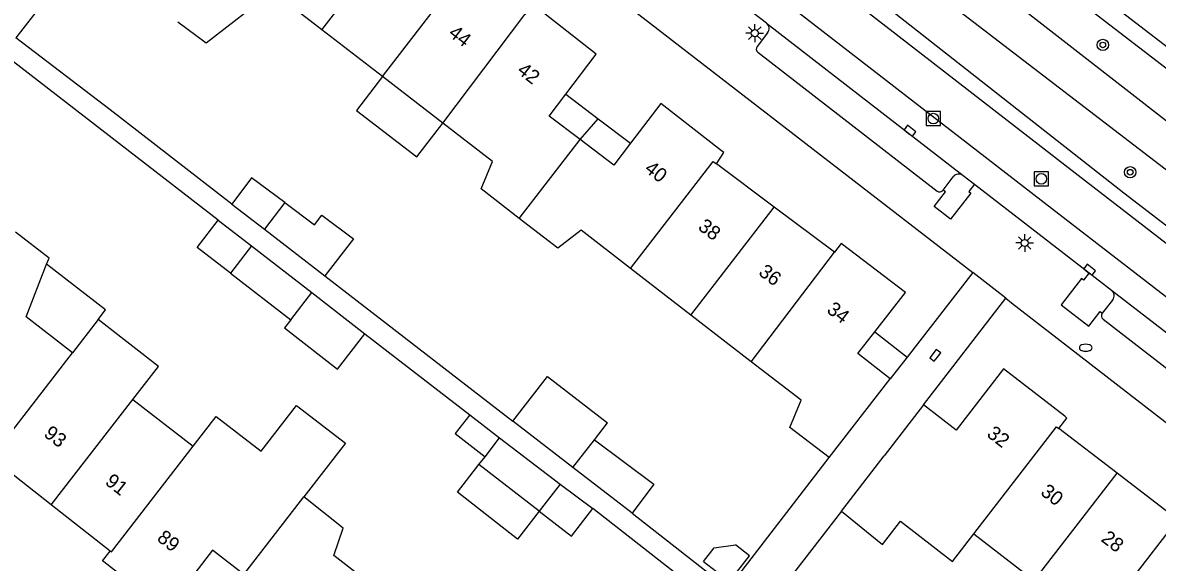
# Model space of a CAD drawing. Extents: x 128000 to 131008, y 398996 to 402500.
# Drawn here: x 128350.2 to 128430.5, y 400019.2 to 400057.4 of the extents above; entities that cross this region are included whole.
import ezdxf

# ---------------------------------------------------------------- set-up
doc = ezdxf.new("R2010")
doc.units = 0
for name, color, linetype in [('gg-afsc-erfafscheiding', 7, 'Continuous'), ('gg-afsc-muur', 7, 'Continuous'), ('gg-anno-huisnummerreeks BGT', 7, 'Continuous'), ('gg-bbg-gedigitaliseerde bebouwing', 7, 'Continuous'), ('gg-bbg-gedigitaliseerde bijgebouw', 7, 'Continuous'), ('gg-bbg-hoofdgebouw', 7, 'Continuous'), ('gg-bbg-luifel en loopbrug', 7, 'Continuous'), ('gg-bbg-onder overbouw', 7, 'Continuous'), ('gg-bbg-pand overbouw', 7, 'Continuous'), ('gg-bbg-tussenscheiding', 7, 'Continuous'), ('gg-knt-verharding', 7, 'Continuous'), ('gg-knt-verharding nz', 7, 'Continuous'), ('gt-grn-groengrens', 7, 'Continuous'), ('gt-grn-weggrens', 7, 'Continuous'), ('gt-symb-boom', 7, 'Continuous'), ('gt-symb-brandkraan', 7, 'Continuous'), ('gt-symb-kolk', 7, 'Continuous'), ('gt-symb-lichtmast', 7, 'Continuous'), ('gt-symb-rioolschacht', 7, 'Continuous')]:
    doc.layers.add(name, color=color, linetype=linetype)

# ---------------------------------------------------------------- blocks, each defined once
blk = doc.blocks.new('gt0-LMAST')
at = {"layer": 'gt-symb-lichtmast'}
for p, q in [((-0.182, 0.173), (-0.447, 0.438)), ((-0.005, 0.246), (-0.005, 0.621)), ((0.172, 0.173), (0.437, 0.438)), ((-0.255, -0.004), (-0.63, -0.004)), ((-0.182, -0.181), (-0.447, -0.446)), ((-0.005, -0.254), (-0.005, -0.629)), ((0.437, -0.446), (0.172, -0.181)), ((0.245, -0.004), (0.62, -0.004))]:
    blk.add_line(p, q, dxfattribs=at)
blk.add_circle((-0.005, -0.004), 0.25, dxfattribs=at)
blk = doc.blocks.new('gt0-BOOM')
at = {"layer": 'gt-symb-boom'}
for radius in [0.4, 0.2]:
    blk.add_circle((0, 0), radius, dxfattribs=at)
blk = doc.blocks.new('gt0-KOLK')
at = {"layer": 'gt-symb-kolk'}
blk.add_lwpolyline([(0, 0), (0.375, 0), (0.375, 0.4), (-0.375, 0.4), (-0.375, 0), (0, 0)], dxfattribs=at)
blk = doc.blocks.new('gt0-RS')
at = {"layer": 'gt-symb-rioolschacht'}
blk.add_lwpolyline([(-0.5, -0.5), (0.5, -0.5), (0.5, 0.5), (-0.5, 0.5)], close=True, dxfattribs=at)
blk.add_circle((0, 0), 0.375, dxfattribs=at)
blk = doc.blocks.new('gt0-BR')
at = {"layer": 'gt-symb-brandkraan'}
for centre, radius, start, end in [((-0.244, 0), 0.206, 107.56694, 252.43307), ((0.599, -2.664), 3, 106.89205, 107.56694), ((0, -0.691), 0.938, 73.10799, 106.89205), ((-0.599, -2.664), 3, 72.43309, 73.10799), ((0.244, 0), 0.206, 287.56695, 72.43309), ((0.599, 2.664), 3, 252.43307, 253.10797), ((0, 0.691), 0.938, 253.10797, 286.89206), ((-0.599, 2.664), 3, 286.89206, 287.56695)]:
    blk.add_arc(centre, radius, start, end, dxfattribs=at)

msp = doc.modelspace()

# ---------------------------------------------------------------- linework, layer by layer
at = {"layer": 'gg-afsc-erfafscheiding'}
for p, q in [((128363.996, 400043.377), (128348.782, 400055.144)), ((128371.53, 400039.447), (128384.848, 400029.159)), ((128374.374, 400035.352), (128381.792, 400029.614)), ((128400.102, 400017.349), (128407.238, 400026.599)), ((128399.175, 400016.225), (128390.514, 400022.982)), ((128393.287, 400022.653), (128400.102, 400017.349))]:
    msp.add_line(p, q, dxfattribs=at)
msp.add_lwpolyline([(128364.957, 400044.531), (128356.344, 400051.191), (128349.67, 400056.292)], dxfattribs=at)
at = {"layer": 'gg-afsc-muur'}
msp.add_line((128408.095, 400022.813), (128402.69, 400015.836), dxfattribs=at)
at = {"layer": 'gg-bbg-gedigitaliseerde bebouwing'}
for p, q in [((128375.609, 400053.547), (128371.336, 400056.847)), ((128379.881, 400050.246), (128375.609, 400053.547)), ((128397.448, 400036.675), (128393.175, 400039.976)), ((128355.491, 400036.355), (128353.676, 400034.011)), ((128401.72, 400033.374), (128397.448, 400036.675)), ((128357.943, 400030.703), (128362.209, 400027.394)), ((128417.478, 400021.205), (128421.748, 400017.898))]:
    msp.add_line(p, q, dxfattribs=at)
for points in [[(128371.336, 400056.847), (128367.83, 400059.556), (128363.143, 400055.912), (128361.14, 400057.394)], [(128385.292, 400043.513), (128382.596, 400045.596), (128383.396, 400047.531), (128379.881, 400050.246)], [(128393.175, 400039.976), (128389.687, 400042.67), (128388.017, 400041.408), (128385.292, 400043.513)], [(128351.85, 400040.269), (128352.02, 400040.709), (128349.655, 400042.543)], [(128353.676, 400034.011), (128350.41, 400036.544), (128351.85, 400040.269)], [(128357.943, 400030.703), (128359.757, 400033.047), (128355.491, 400036.355)], [(128407.238, 400026.599), (128404.445, 400028.716), (128405.245, 400030.651), (128401.72, 400033.374)], [(128362.209, 400027.394), (128363.841, 400029.504), (128367.028, 400027.039), (128369.536, 400030.283), (128372.993, 400027.609), (128370.052, 400023.806)], [(128375.484, 400017.099), (128372.166, 400019.675), (128372.835, 400021.611), (128370.052, 400023.806)], [(128411.015, 400020.453), (128412.29, 400022.101), (128415.969, 400019.255), (128417.478, 400021.205)]]:
    msp.add_lwpolyline(points, dxfattribs=at)
at = {"layer": 'gg-bbg-gedigitaliseerde bijgebouw'}
for p, q in [((128364.957, 400044.531), (128367.259, 400042.75)), ((128363.996, 400043.377), (128366.341, 400041.564)), ((128367.259, 400042.75), (128371.53, 400039.447)), ((128366.341, 400041.564), (128370.612, 400038.261)), ((128364.854, 400039.641), (128369.125, 400036.338)), ((128369.125, 400036.338), (128370.612, 400038.261)), ((128389.1, 400025.881), (128384.848, 400029.159)), ((128390.631, 400027.861), (128391.549, 400029.048)), ((128382.878, 400026.658), (128383.903, 400027.982)), ((128383.903, 400027.982), (128388.199, 400024.716)), ((128382.444, 400026.096), (128382.878, 400026.658)), ((128386.713, 400022.795), (128382.444, 400026.096)), ((128393.287, 400022.653), (128389.1, 400025.881)), ((128388.199, 400024.716), (128390.514, 400022.982))]:
    msp.add_line(p, q, dxfattribs=at)
for points in [[(128347.3, 400062.052), (128351.57, 400058.748), (128349.67, 400056.292)], [(128368.711, 400044.627), (128366.354, 400046.394), (128364.957, 400044.531)], [(128368.711, 400044.627), (128370.812, 400043.052), (128371.328, 400043.74), (128373.557, 400042.069), (128371.53, 400039.447)], [(128364.854, 400039.641), (128362.509, 400041.454), (128363.996, 400043.377)], [(128384.848, 400029.159), (128387.288, 400032.329), (128391.549, 400029.048)], [(128390.631, 400027.861), (128394.831, 400024.713), (128393.287, 400022.653)], [(128386.713, 400022.795), (128389.001, 400021.026), (128390.514, 400022.982)], [(128398.339, 400019.242), (128399.087, 400020.204), (128400.61, 400020.411)], [(128398.339, 400019.242), (128400.167, 400017.819), (128401.59, 400019.648), (128400.61, 400020.411)]]:
    msp.add_lwpolyline(points, dxfattribs=at)
at = {"layer": 'gg-bbg-hoofdgebouw'}
for p, q in [((128403.349, 400044.306), (128399.26, 400047.371)), ((128407.6, 400041.121), (128403.349, 400044.306)), ((128423.903, 400029.513), (128419.56, 400032.871)), ((128407.238, 400026.599), (128411.56, 400032.171)), ((128413.912, 400030.324), (128411.115, 400026.724)), ((128427.613, 400025.483), (128423.49, 400028.651)), ((128352.177, 400023.247), (128348.11, 400026.431)), ((128408.095, 400022.813), (128411.115, 400026.724)), ((128356.35, 400019.981), (128352.177, 400023.247)), ((128408.095, 400022.813), (128411.015, 400020.453))]:
    msp.add_line(p, q, dxfattribs=at)
for points in [[(128388.592, 400052.302), (128390.75, 400055.131), (128386.26, 400058.641), (128385.7, 400057.931)], [(128399.61, 400048.296), (128395.31, 400051.651), (128393.163, 400048.827)], [(128399.26, 400047.371), (128399.77, 400048.171), (128399.61, 400048.296)], [(128410.461, 400035.487), (128412.63, 400038.261), (128408.09, 400041.741), (128407.6, 400041.121)], [(128419.56, 400032.871), (128416.214, 400028.544), (128413.912, 400030.324)], [(128423.49, 400028.651), (128424.06, 400029.391), (128423.903, 400029.513)], [(128432.44, 400022.899), (128432.36, 400022.961), (128431.82, 400022.251), (128427.613, 400025.483)], [(128355.888, 400019.22), (128355.81, 400019.281), (128356.35, 400019.981)], [(128365.814, 400018.326), (128363.58, 400020.041), (128360.31, 400015.781), (128355.888, 400019.22)]]:
    msp.add_lwpolyline(points, dxfattribs=at)
at = {"layer": 'gg-bbg-luifel en loopbrug'}
for p, q in [((128370.612, 400038.261), (128374.374, 400035.352)), ((128381.792, 400029.614), (128383.903, 400027.982))]:
    msp.add_line(p, q, dxfattribs=at)
for points in [[(128375.609, 400053.547), (128373.769, 400051.157), (128378.046, 400047.863), (128379.881, 400050.246)], [(128355.491, 400036.355), (128356.019, 400037.036), (128351.85, 400040.269)], [(128369.125, 400036.338), (128368.68, 400035.765), (128372.432, 400032.851), (128374.374, 400035.352)], [(128381.792, 400029.614), (128380.769, 400028.296), (128382.878, 400026.658)], [(128386.713, 400022.795), (128385.176, 400020.824), (128380.92, 400024.142), (128382.444, 400026.096)]]:
    msp.add_lwpolyline(points, dxfattribs=at)
at = {"layer": 'gg-bbg-onder overbouw'}
for points in [[(128389.6, 400049.083), (128387.41, 400050.751), (128388.592, 400052.302)], [(128393.163, 400048.827), (128391.98, 400047.271), (128389.6, 400049.083)], [(128411.56, 400032.171), (128409.26, 400033.951), (128410.461, 400035.487)]]:
    msp.add_lwpolyline(points, dxfattribs=at)
at = {"layer": 'gg-bbg-pand overbouw'}
for p, q in [((128388.592, 400052.302), (128390.878, 400050.565)), ((128389.6, 400049.083), (128390.878, 400050.565)), ((128390.878, 400050.565), (128393.163, 400048.827)), ((128410.461, 400035.487), (128412.753, 400033.708)), ((128412.753, 400033.708), (128411.56, 400032.171))]:
    msp.add_line(p, q, dxfattribs=at)
at = {"layer": 'gg-bbg-tussenscheiding'}
for p, q in [((128375.609, 400053.547), (128381.51, 400061.177)), ((128379.881, 400050.246), (128385.7, 400057.931)), ((128385.292, 400043.513), (128389.6, 400049.083)), ((128368.711, 400044.627), (128367.259, 400042.75)), ((128397.448, 400036.675), (128403.349, 400044.306)), ((128366.341, 400041.564), (128364.854, 400039.641)), ((128401.72, 400033.374), (128407.6, 400041.121)), ((128352.177, 400023.247), (128357.943, 400030.703)), ((128389.1, 400025.881), (128390.631, 400027.861)), ((128421.748, 400017.898), (128427.613, 400025.483)), ((128388.199, 400024.716), (128386.713, 400022.795)), ((128365.814, 400018.326), (128370.052, 400023.806)), ((128426.016, 400014.592), (128432.44, 400022.899))]:
    msp.add_line(p, q, dxfattribs=at)
for points in [[(128371.336, 400056.847), (128377.242, 400064.484), (128377.4, 400064.361)], [(128393.175, 400039.976), (128399.029, 400047.544), (128399.26, 400047.371)], [(128348.11, 400026.431), (128347.926, 400026.575), (128353.676, 400034.011)], [(128417.478, 400021.205), (128423.331, 400028.773), (128423.49, 400028.651)], [(128356.35, 400019.981), (128356.429, 400019.919), (128362.209, 400027.394)]]:
    msp.add_lwpolyline(points, dxfattribs=at)
at = {"layer": 'gg-knt-verharding'}
for p, q in [((128457.55, 400035.211), (128386.228, 400090.359)), ((128373.354, 400073.73), (128417.395, 400039.688)), ((128402.797, 400057.318), (128393.303, 400064.611)), ((128402.797, 400057.318), (128416.714, 400046.549)), ((128402.864, 400056.633), (128402.126, 400055.681)), ((128402.184, 400055.263), (128414.873, 400045.446)), ((128415.292, 400045.515), (128416.009, 400046.465)), ((128416.714, 400046.549), (128417.522, 400045.924)), ((128417.522, 400045.924), (128425.634, 400039.656)), ((128417.395, 400039.688), (128412.753, 400033.708)), ((128425.634, 400039.656), (128427.224, 400038.427)), ((128427.224, 400038.427), (128441.081, 400027.707)), ((128413.912, 400030.324), (128419.742, 400037.863)), ((128419.742, 400037.863), (128420.148, 400037.549)), ((128427.294, 400037.734), (128426.55, 400036.808)), ((128426.614, 400036.38), (128439.29, 400026.576))]:
    msp.add_line(p, q, dxfattribs=at)
for points in [[(128379.513, 400081.698), (128424.862, 400046.565), (128450.802, 400026.533)], [(128417.522, 400045.924), (128417.123, 400045.419), (128417.268, 400045.301), (128415.811, 400043.462), (128414.667, 400044.363), (128415.459, 400045.386), (128415.292, 400045.515)], [(128425.634, 400039.656), (128425.239, 400039.145), (128425.097, 400039.251), (128423.657, 400037.395), (128425.605, 400035.884), (128426.406, 400036.92), (128426.55, 400036.808)], [(128420.148, 400037.549), (128468.676, 400000), (128479.017, 399991.923)]]:
    msp.add_lwpolyline(points, dxfattribs=at)
for centre, radius, start, end in [((128402.494, 400056.943), 0.483, 320.10825, 51.06444), ((128402.387, 400055.504), 0.315, 145.88222, 229.91717), ((128416.405, 400046.143), 0.51, 52.68231, 140.90708), ((128415.049, 400045.685), 0.297, 233.70087, 325.00195), ((128426.906, 400038.045), 0.497, 321.27729, 50.25848), ((128426.803, 400036.627), 0.311, 144.38918, 232.61997)]:
    msp.add_arc(centre, radius, start, end, dxfattribs=at)
at = {"layer": 'gg-knt-verharding nz'}
msp.add_lwpolyline([(128337.442, 400110.384), (128422.962, 400044.228), (128456.799, 400018.129), (128491.696, 399991.167)], dxfattribs=at)
at = {"layer": 'gt-grn-groengrens'}
for points in [[(128389.234, 400086.944), (128399.831, 400078.587), (128419.981, 400062.697), (128450.7, 400039.093)], [(128450.7, 400039.093), (128452.511, 400037.193), (128450.888, 400035.029), (128417.071, 400061.326), (128387.352, 400084.396)], [(128384.004, 400079.684), (128385.766, 400081.985), (128396.351, 400073.876), (128413.229, 400060.67), (128450.128, 400032.367), (128448.205, 400029.859)], [(128448.205, 400029.859), (128428.084, 400045.293), (128408.754, 400060.486), (128389.424, 400075.68), (128384.004, 400079.684)]]:
    msp.add_lwpolyline(points, dxfattribs=at)
at = {"layer": 'gt-grn-weggrens'}
msp.add_line((128419.742, 400037.863), (128417.395, 400039.688), dxfattribs=at)

# ---------------------------------------------------------------- block references
at = {"layer": 'gt-symb-boom'}
for p in [(128426.601, 400055.781), (128428.537, 400046.779)]:
    msp.add_blockref('gt0-BOOM', p, dxfattribs=at)
at = {"layer": 'gt-symb-brandkraan'}
msp.add_blockref('gt0-BR', (128425.389, 400034.365), dxfattribs=at)
at = {"layer": 'gt-symb-kolk'}
for p, rotation in [((128412.833, 400049.552), -37.73342549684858), ((128425.55, 400039.721), -37.69307941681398), ((128414.901, 400033.701), 52.19034788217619)]:
    msp.add_blockref('gt0-KOLK', p, dxfattribs=dict(at, rotation=rotation))
at = {"layer": 'gt-symb-lichtmast'}
for p in [(128401.971, 400056.62), (128421.077, 400041.777)]:
    msp.add_blockref('gt0-LMAST', p, dxfattribs=at)
at = {"layer": 'gt-symb-rioolschacht'}
for p in [(128414.603, 400050.573), (128422.247, 400046.314)]:
    msp.add_blockref('gt0-RS', p, dxfattribs=at)

# ---------------------------------------------------------------- texts
at = {"layer": 'gg-anno-huisnummerreeks BGT'}
for s, rotation, p in [('44', 322.3, (128380.219, 400056.483)), ('42', 322, (128385.081, 400053.85)), ('40', 322, (128394.093, 400046.893)), ('38', 323.1, (128397.883, 400042.78)), ('36', 323.1, (128402.17, 400039.567)), ('34', 322.6, (128406.991, 400036.913)), ('93', 321.9, (128351.584, 400028.157)), ('32', 322.3, (128418.323, 400028.139)), ('91', 321.9, (128355.919, 400024.763)), ('30', 322.5, (128422.127, 400024.022)), ('89', 322.1, (128359.592, 400020.773)), ('28', 322.5, (128426.41, 400020.731))]:
    msp.add_text(s, height=1, rotation=rotation, dxfattribs=at).set_placement(p)

doc.saveas('drawing.dxf')
